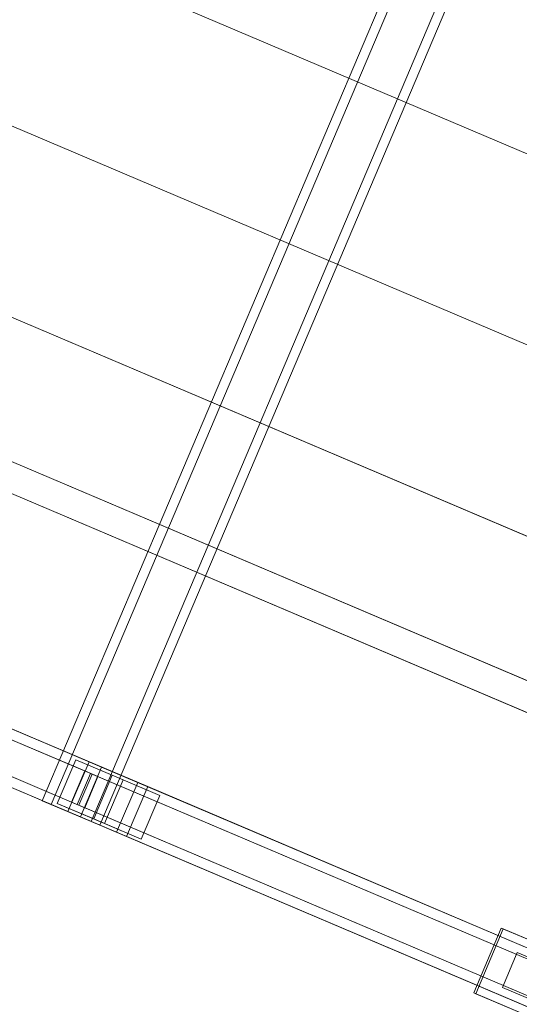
# Model space of a CAD drawing. Header units: millimetres. Extents: x -4738 to 65662, y -68080 to 6847.
# Tile 572 of 656: x 22873 to 23242, y -20781 to -20054. Entities that reach past the tile are written whole.
import ezdxf

# ---------------------------------------------------------------- set-up
doc = ezdxf.new("R2010")
doc.units = ezdxf.units.MM
doc.layers.add('superior_C10', color=7, linetype='Continuous', lineweight=0)

msp = doc.modelspace()

# ---------------------------------------------------------------- linework, layer by layer
at = {"layer": 'superior_C10'}
for p, q in [((18241.459, -18440.523), (27684.903, -22449.244)), ((27685.833, -22449.639), (18242.389, -18440.917)), ((22889.659, -20630.947), (23241.334, -19802.5)), ((23247.792, -19805.242), (22896.118, -20633.689)), ((23277.406, -19817.812), (22925.732, -20646.26)), ((22932.191, -20649.002), (23283.865, -19820.554)), ((22620.727, -19886.692), (23504.78, -20261.971)), ((23505.879, -20262.437), (22621.826, -19887.158)), ((22569.93, -20006.357), (23453.983, -20381.635)), ((23455.082, -20382.102), (22571.029, -20006.823)), ((22519.132, -20126.021), (23403.186, -20501.3)), ((23404.284, -20501.766), (22520.231, -20126.488)), ((22924.248, -20602.175), (21842.077, -20142.796)), ((22933.475, -20606.092), (21851.304, -20146.713)), ((22960.233, -20617.451), (21878.062, -20158.072)), ((22921.082, -20608.979), (21873.972, -20164.483)), ((22967.615, -20620.584), (21885.443, -20161.205)), ((22930.781, -20613.096), (21883.671, -20168.601)), ((22908.618, -20638.995), (21826.447, -20179.616)), ((21835.674, -20183.533), (22917.845, -20642.912)), ((22911.313, -20631.991), (21864.204, -20187.496)), ((21873.903, -20191.613), (22921.012, -20636.109)), ((22944.603, -20654.271), (21862.432, -20194.891)), ((21869.813, -20198.025), (22951.985, -20657.404)), ((22493.328, -20221.856), (23377.381, -20597.134)), ((23378.48, -20597.601), (22494.427, -20222.322)), ((22900.681, -20632.91), (22914.358, -20600.693)), ((22924.248, -20602.175), (22908.618, -20638.995)), ((22914.358, -20600.693), (22941.412, -20612.177)), ((22914.358, -20600.693), (22949.42, -20615.577)), ((22933.475, -20606.092), (22924.248, -20602.175)), ((24006.42, -21061.555), (22924.248, -20602.175)), ((22911.313, -20631.991), (22921.082, -20608.979)), ((22917.845, -20642.912), (22933.475, -20606.092)), ((22921.082, -20608.979), (22930.781, -20613.096)), ((24015.647, -21065.472), (22933.475, -20606.092)), ((22925.312, -20610.775), (22915.544, -20633.787)), ((22916.781, -20634.313), (22926.55, -20611.3)), ((22930.781, -20613.096), (22921.012, -20636.109)), ((22926.55, -20611.3), (22925.312, -20610.775)), ((24042.546, -21085.038), (22925.312, -20610.775)), ((24043.784, -21085.563), (22926.55, -20611.3)), ((22941.412, -20612.177), (22927.736, -20644.395)), ((22949.42, -20615.577), (22935.744, -20647.794)), ((22941.412, -20612.177), (22976.474, -20627.061)), ((22976.474, -20627.061), (22949.42, -20615.577)), ((22960.233, -20617.451), (22944.603, -20654.271)), ((22951.985, -20657.404), (22967.615, -20620.584)), ((22967.615, -20620.584), (22960.233, -20617.451)), ((24042.405, -21076.83), (22960.233, -20617.451)), ((24049.786, -21079.964), (22967.615, -20620.584)), ((22925.732, -20646.26), (22889.659, -20630.947)), ((22896.118, -20633.689), (22889.659, -20630.947)), ((22962.798, -20659.279), (22976.474, -20627.061)), ((22896.118, -20633.689), (22932.191, -20649.002)), ((22927.736, -20644.395), (22900.681, -20632.91)), ((22935.744, -20647.794), (22900.681, -20632.91)), ((22921.012, -20636.109), (22911.313, -20631.991)), ((22915.544, -20633.787), (22916.781, -20634.313)), ((24032.778, -21108.051), (22915.544, -20633.787)), ((22916.781, -20634.313), (24034.015, -21108.576)), ((22908.618, -20638.995), (22917.845, -20642.912)), ((23990.79, -21098.375), (22908.618, -20638.995)), ((22917.845, -20642.912), (24000.017, -21102.292)), ((22927.736, -20644.395), (22962.798, -20659.279)), ((22925.732, -20646.26), (22932.191, -20649.002)), ((22935.744, -20647.794), (22962.798, -20659.279)), ((22944.603, -20654.271), (22951.985, -20657.404)), ((24026.775, -21113.65), (22944.603, -20654.271)), ((22951.985, -20657.404), (24034.156, -21116.784)), ((23208.808, -20772.943), (23229.127, -20725.078)), ((23230.603, -20725.704), (23210.284, -20773.57)), ((23229.127, -20725.078), (23286.843, -20749.578)), ((23229.127, -20725.078), (23230.603, -20725.704)), ((23288.319, -20750.204), (23230.603, -20725.704)), ((23229.935, -20768.875), (23240.876, -20743.101)), ((23240.876, -20743.101), (23267.93, -20754.586)), ((23240.876, -20743.101), (23258.528, -20750.594)), ((23256.989, -20780.36), (23229.935, -20768.875)), ((23247.587, -20776.368), (23229.935, -20768.875)), ((23266.524, -20797.444), (23208.808, -20772.943)), ((23210.284, -20773.57), (23208.808, -20772.943)), ((23210.284, -20773.57), (23268, -20798.07))]:
    msp.add_line(p, q, dxfattribs=at)

doc.saveas('drawing.dxf')
